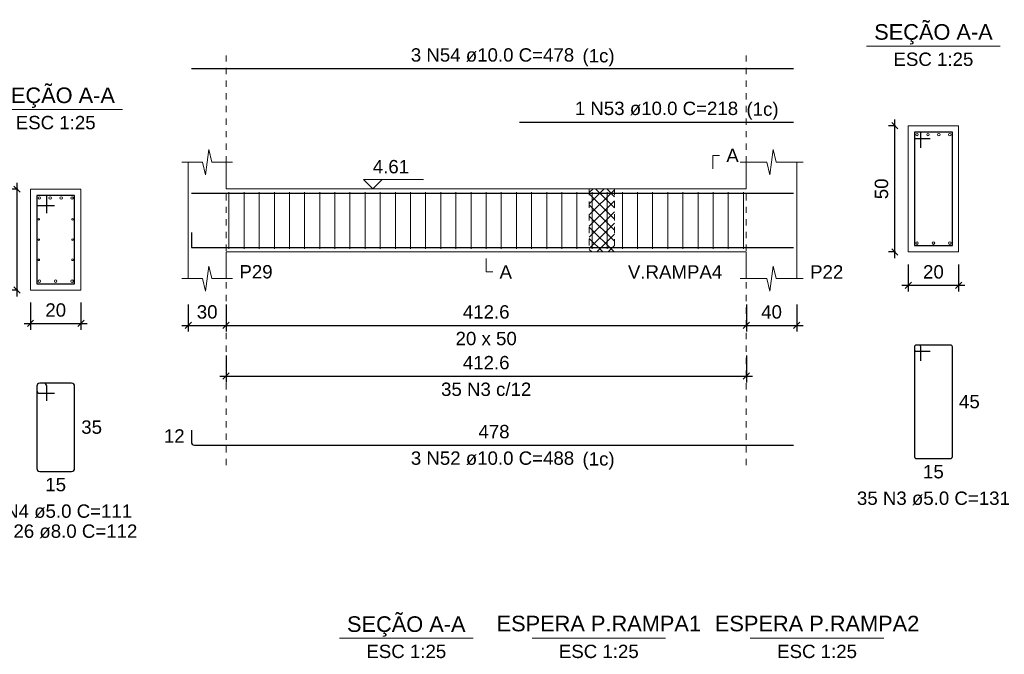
# Model space of a CAD drawing. Header units: millimetres. Extents: x 10 to 1250, y -62 to 528.
# Tile 808 of 909: x 724 to 739, y 143 to 154. Entities that reach past the tile are written whole.
import ezdxf

# ---------------------------------------------------------------- set-up
doc = ezdxf.new("R2010")
doc.units = ezdxf.units.MM
doc.header["$LTSCALE"] = 0.05
doc.linetypes.add('DOT', pattern=[6.35, 0, -6.35])
for name, color, linetype, lineweight in [('Descrição da armadura', 7, 'Continuous', 5), ('DT-Arm complementar', 5, 'Continuous', 5), ('DT-Barras na forma', 2, 'Continuous', 30), ('DT-Barras no corte', 5, 'Continuous', 5), ('DT-Barras rebatidas', 2, 'Continuous', 30), ('DT-Cotas', 9, 'Continuous', 5), ('DT-Forma', 5, 'Continuous', 5), ('DT-Hachura intersecção vigas', 9, 'Continuous', 5), ('DT-Pontilhado', 9, 'DOT', 5), ('DT-Textos', 7, 'Continuous', 5), ('Textos armaduras', 7, 'Continuous', 5)]:
    doc.layers.add(name, color=color, linetype=linetype, lineweight=lineweight)
doc.styles.add('Arial', font='arial.ttf')
doc.styles.get("Standard").update_dxf_attribs({"font": 'arial.ttf'})
doc.dimstyles.new('UM_25.000000', dxfattribs={"dimtxt": 0.18, "dimasz": 0.1, "dimexe": 0.1, "dimexo": 0.2, "dimgap": 0, "dimtad": 1, "dimtih": 1, "dimtoh": 1, "dimdec": 1, "dimlfac": 25, "dimzin": 0, "dimdsep": 46, "dimtxsty": 'Standard', "dimcen": 0.09, "dimdle": 0.1, "dimadec": 1, "dimazin": 2, "dimtfac": 1, "dimtdec": 4, "dimtofl": 0, "dimtmove": 0, "dimatfit": 3, "dimfxl": 1, "dimtolj": 1, "dimarcsym": 0})
doc.dimstyles.new('UM_50.000000', dxfattribs={"dimtxt": 0.18, "dimasz": 0.1, "dimexe": 0.1, "dimexo": 0.2, "dimgap": 0.1, "dimtad": 1, "dimdec": 1, "dimlfac": 50, "dimzin": 0, "dimdsep": 46, "dimtxsty": 'Standard', "dimblk": 'OBLIQUE', "dimcen": 0.09, "dimdle": 0.1, "dimadec": 1, "dimazin": 2, "dimtfac": 1, "dimtdec": 1, "dimtofl": 0, "dimtmove": 0, "dimatfit": 3, "dimldrblk": 'OBLIQUE', "dimfxl": 1, "dimtolj": 1, "dimarcsym": 1})

# ---------------------------------------------------------------- blocks, each defined once
blk = doc.blocks.new('_Oblique')
at = {"color": 0, "linetype": 'ByBlock', "lineweight": -2}
blk.add_line((-0.5, -0.5), (0.5, 0.5), dxfattribs=at)
blk = doc.blocks.new('*D2256')
at = {"layer": 'Defpoints', "color": 0, "transparency": 16777216}
for p in [(723.519, 150.847), (723.731, 150.847), (723.731, 149.247)]:
    blk.add_point(p, dxfattribs=at)
at = {"layer": 'DT-Cotas', "color": 0, "lineweight": -2, "transparency": 16777216}
for p, q in [((723.519, 149.147), (723.519, 150.947)), ((723.531, 150.847), (723.419, 150.847)), ((723.531, 149.247), (723.419, 149.247))]:
    blk.add_line(p, q, dxfattribs=at)
at = {"layer": 'DT-Cotas', "color": 0, "lineweight": -2, "transparency": 16777216, "xscale": 0.1, "yscale": 0.1, "zscale": 0.1}
for p, rotation in [((723.519, 150.847), 90), ((723.519, 149.247), 270)]:
    blk.add_blockref('_Oblique', p, dxfattribs=dict(at, rotation=rotation))
at = {"layer": 'DT-Cotas', "transparency": 16777216, "insert": (723.307, 150.047), "char_height": 0.2118, "attachment_point": 5, "rotation": 90, "style": 'Arial'}
blk.add_mtext('\\A1;40', dxfattribs=at)
blk = doc.blocks.new('*D2257')
at = {"layer": 'Defpoints', "color": 0, "transparency": 16777216}
for p in [(723.731, 149.247), (724.531, 149.247), (724.531, 148.717)]:
    blk.add_point(p, dxfattribs=at)
at = {"layer": 'DT-Cotas', "color": 0, "lineweight": -2, "transparency": 16777216}
for p, q in [((723.731, 149.047), (723.731, 148.617)), ((724.531, 149.047), (724.531, 148.617)), ((723.631, 148.717), (724.631, 148.717))]:
    blk.add_line(p, q, dxfattribs=at)
at = {"layer": 'DT-Cotas', "color": 0, "lineweight": -2, "transparency": 16777216, "xscale": 0.1, "yscale": 0.1, "zscale": 0.1, "rotation": 180}
blk.add_blockref('_Oblique', (723.731, 148.717), dxfattribs=at)
at = {"layer": 'DT-Cotas', "color": 0, "lineweight": -2, "transparency": 16777216, "xscale": 0.1, "yscale": 0.1, "zscale": 0.1}
blk.add_blockref('_Oblique', (724.531, 148.717), dxfattribs=at)
at = {"layer": 'DT-Cotas', "transparency": 16777216, "insert": (724.131, 148.929), "char_height": 0.2118, "attachment_point": 5, "rotation": 0.0057, "style": 'Arial'}
blk.add_mtext('\\A1;20', dxfattribs=at)
blk = doc.blocks.new('*D2270')
at = {"layer": 'Defpoints', "color": 0, "transparency": 16777216}
for p in [(726.233, 149.216), (726.833, 149.216), (726.833, 148.687)]:
    blk.add_point(p, dxfattribs=at)
at = {"layer": 'DT-Cotas', "color": 0, "lineweight": -2, "transparency": 16777216}
for p, q in [((726.233, 149.016), (726.233, 148.587)), ((726.833, 149.016), (726.833, 148.587)), ((726.133, 148.687), (726.933, 148.687))]:
    blk.add_line(p, q, dxfattribs=at)
at = {"layer": 'DT-Cotas', "color": 0, "lineweight": -2, "transparency": 16777216, "xscale": 0.1, "yscale": 0.1, "zscale": 0.1, "rotation": 180}
blk.add_blockref('_Oblique', (726.233, 148.687), dxfattribs=at)
at = {"layer": 'DT-Cotas', "color": 0, "lineweight": -2, "transparency": 16777216, "xscale": 0.1, "yscale": 0.1, "zscale": 0.1}
blk.add_blockref('_Oblique', (726.833, 148.687), dxfattribs=at)
at = {"layer": 'DT-Cotas', "transparency": 16777216, "insert": (726.533, 148.899), "char_height": 0.2118, "attachment_point": 5, "rotation": 0.0057, "style": 'Arial'}
blk.add_mtext('\\A1;30', dxfattribs=at)
blk = doc.blocks.new('*D2271')
at = {"layer": 'Defpoints', "color": 0, "transparency": 16777216}
for p in [(726.833, 149.216), (735.085, 149.216), (735.085, 148.687)]:
    blk.add_point(p, dxfattribs=at)
at = {"layer": 'DT-Cotas', "color": 0, "lineweight": -2, "transparency": 16777216}
for p, q in [((726.833, 149.016), (726.833, 148.587)), ((735.085, 149.016), (735.085, 148.587)), ((726.733, 148.687), (735.185, 148.687))]:
    blk.add_line(p, q, dxfattribs=at)
at = {"layer": 'DT-Cotas', "color": 0, "lineweight": -2, "transparency": 16777216, "xscale": 0.1, "yscale": 0.1, "zscale": 0.1, "rotation": 180}
blk.add_blockref('_Oblique', (726.833, 148.687), dxfattribs=at)
at = {"layer": 'DT-Cotas', "color": 0, "lineweight": -2, "transparency": 16777216, "xscale": 0.1, "yscale": 0.1, "zscale": 0.1}
blk.add_blockref('_Oblique', (735.085, 148.687), dxfattribs=at)
at = {"layer": 'DT-Cotas', "transparency": 16777216, "insert": (730.959, 148.899), "char_height": 0.2118, "attachment_point": 5, "rotation": 0.0057, "style": 'Arial'}
blk.add_mtext('\\A1;412.6', dxfattribs=at)
blk = doc.blocks.new('*D2272')
at = {"layer": 'Defpoints', "color": 0, "transparency": 16777216}
for p in [(735.085, 149.216), (735.885, 149.216), (735.885, 148.687)]:
    blk.add_point(p, dxfattribs=at)
at = {"layer": 'DT-Cotas', "color": 0, "lineweight": -2, "transparency": 16777216}
for p, q in [((735.085, 149.016), (735.085, 148.587)), ((735.885, 149.016), (735.885, 148.587)), ((734.985, 148.687), (735.985, 148.687))]:
    blk.add_line(p, q, dxfattribs=at)
at = {"layer": 'DT-Cotas', "color": 0, "lineweight": -2, "transparency": 16777216, "xscale": 0.1, "yscale": 0.1, "zscale": 0.1, "rotation": 180}
blk.add_blockref('_Oblique', (735.085, 148.687), dxfattribs=at)
at = {"layer": 'DT-Cotas', "color": 0, "lineweight": -2, "transparency": 16777216, "xscale": 0.1, "yscale": 0.1, "zscale": 0.1}
blk.add_blockref('_Oblique', (735.885, 148.687), dxfattribs=at)
at = {"layer": 'DT-Cotas', "transparency": 16777216, "insert": (735.485, 148.899), "char_height": 0.2118, "attachment_point": 5, "rotation": 0.0057, "style": 'Arial'}
blk.add_mtext('\\A1;40', dxfattribs=at)
blk = doc.blocks.new('*D2273')
at = {"layer": 'Defpoints', "color": 0, "transparency": 16777216}
for p in [(726.833, 148.411), (735.085, 148.411), (735.085, 147.882)]:
    blk.add_point(p, dxfattribs=at)
at = {"layer": 'DT-Cotas', "color": 0, "lineweight": -2, "transparency": 16777216}
for p, q in [((726.833, 148.211), (726.833, 147.782)), ((735.085, 148.211), (735.085, 147.782)), ((726.733, 147.882), (735.185, 147.882))]:
    blk.add_line(p, q, dxfattribs=at)
at = {"layer": 'DT-Cotas', "color": 0, "lineweight": -2, "transparency": 16777216, "xscale": 0.1, "yscale": 0.1, "zscale": 0.1, "rotation": 180}
blk.add_blockref('_Oblique', (726.833, 147.882), dxfattribs=at)
at = {"layer": 'DT-Cotas', "color": 0, "lineweight": -2, "transparency": 16777216, "xscale": 0.1, "yscale": 0.1, "zscale": 0.1}
blk.add_blockref('_Oblique', (735.085, 147.882), dxfattribs=at)
at = {"layer": 'DT-Cotas', "transparency": 16777216, "insert": (730.959, 148.094), "char_height": 0.2118, "attachment_point": 5, "rotation": 0.0057, "style": 'Arial'}
blk.add_mtext('\\A1;412.6', dxfattribs=at)
blk = doc.blocks.new('*D2274')
at = {"layer": 'Defpoints', "color": 0, "transparency": 16777216}
for p in [(737.44, 151.852), (737.652, 151.852), (737.652, 149.852)]:
    blk.add_point(p, dxfattribs=at)
at = {"layer": 'DT-Cotas', "color": 0, "lineweight": -2, "transparency": 16777216}
for p, q in [((737.44, 149.752), (737.44, 151.952)), ((737.452, 151.852), (737.34, 151.852)), ((737.452, 149.852), (737.34, 149.852))]:
    blk.add_line(p, q, dxfattribs=at)
at = {"layer": 'DT-Cotas', "color": 0, "lineweight": -2, "transparency": 16777216, "xscale": 0.1, "yscale": 0.1, "zscale": 0.1}
for p, rotation in [((737.44, 151.852), 90), ((737.44, 149.852), 270)]:
    blk.add_blockref('_Oblique', p, dxfattribs=dict(at, rotation=rotation))
at = {"layer": 'DT-Cotas', "transparency": 16777216, "insert": (737.229, 150.852), "char_height": 0.2118, "attachment_point": 5, "rotation": 90, "style": 'Arial'}
blk.add_mtext('\\A1;50', dxfattribs=at)
blk = doc.blocks.new('*D2275')
at = {"layer": 'Defpoints', "color": 0, "transparency": 16777216}
for p in [(737.652, 149.852), (738.452, 149.852), (738.452, 149.322)]:
    blk.add_point(p, dxfattribs=at)
at = {"layer": 'DT-Cotas', "color": 0, "lineweight": -2, "transparency": 16777216}
for p, q in [((737.652, 149.652), (737.652, 149.222)), ((738.452, 149.652), (738.452, 149.222)), ((737.552, 149.322), (738.552, 149.322))]:
    blk.add_line(p, q, dxfattribs=at)
at = {"layer": 'DT-Cotas', "color": 0, "lineweight": -2, "transparency": 16777216, "xscale": 0.1, "yscale": 0.1, "zscale": 0.1, "rotation": 180}
blk.add_blockref('_Oblique', (737.652, 149.322), dxfattribs=at)
at = {"layer": 'DT-Cotas', "color": 0, "lineweight": -2, "transparency": 16777216, "xscale": 0.1, "yscale": 0.1, "zscale": 0.1}
blk.add_blockref('_Oblique', (738.452, 149.322), dxfattribs=at)
at = {"layer": 'DT-Cotas', "transparency": 16777216, "insert": (738.052, 149.534), "char_height": 0.2118, "attachment_point": 5, "rotation": 0.0057, "style": 'Arial'}
blk.add_mtext('\\A1;20', dxfattribs=at)

msp = doc.modelspace()

# ---------------------------------------------------------------- hatches: boundary and pattern name
at = {"layer": 'DT-Hachura intersecção vigas', "linetype": 'Continuous'}
h = msp.add_hatch(dxfattribs=at)
h.set_pattern_fill('ANSI37', color=256, style=0)
h.set_pattern_definition([(45, (633.59027, 123.55922), (-0.08838835, 0.08838835), []), (135, (633.59027, 123.55922), (-0.08838835, -0.08838835), [])])
h.paths.add_polyline_path([(732.5946, 149.8517), (732.9946, 149.8517), (732.9946, 150.8517), (732.5946, 150.8517), (732.5946, 149.8517)])

# ---------------------------------------------------------------- linework, layer by layer
at = {"layer": 'DT-Arm complementar'}
for p, q in [((726.8786, 149.9017), (726.8786, 150.8017)), ((727.1186, 149.9017), (727.1186, 150.8017)), ((727.3586, 149.9017), (727.3586, 150.8017)), ((727.5986, 149.9017), (727.5986, 150.8017)), ((727.8386, 149.9017), (727.8386, 150.8017)), ((728.0786, 149.9017), (728.0786, 150.8017)), ((728.3186, 149.9017), (728.3186, 150.8017)), ((728.5586, 149.9017), (728.5586, 150.8017)), ((728.7986, 149.9017), (728.7986, 150.8017)), ((729.0386, 149.9017), (729.0386, 150.8017)), ((729.2786, 149.9017), (729.2786, 150.8017)), ((729.5186, 149.9017), (729.5186, 150.8017)), ((729.7586, 149.9017), (729.7586, 150.8017)), ((729.9986, 149.9017), (729.9986, 150.8017)), ((730.2386, 149.9017), (730.2386, 150.8017)), ((730.4786, 149.9017), (730.4786, 150.8017)), ((730.7186, 149.9017), (730.7186, 150.8017)), ((730.9586, 149.9017), (730.9586, 150.8017)), ((731.1986, 149.9017), (731.1986, 150.8017)), ((731.4386, 149.9017), (731.4386, 150.8017)), ((731.6786, 149.9017), (731.6786, 150.8017)), ((731.9186, 149.9017), (731.9186, 150.8017)), ((732.1586, 149.9017), (732.1586, 150.8017)), ((732.3986, 149.9017), (732.3986, 150.8017)), ((732.6386, 149.9017), (732.6386, 150.8017)), ((732.8786, 149.9017), (732.8786, 150.8017)), ((733.1186, 149.9017), (733.1186, 150.8017)), ((733.3586, 149.9017), (733.3586, 150.8017)), ((733.5986, 149.9017), (733.5986, 150.8017)), ((733.8386, 149.9017), (733.8386, 150.8017)), ((734.0786, 149.9017), (734.0786, 150.8017)), ((734.3186, 149.9017), (734.3186, 150.8017)), ((734.5586, 149.9017), (734.5586, 150.8017)), ((734.7986, 149.9017), (734.7986, 150.8017)), ((735.0386, 149.9017), (735.0386, 150.8017))]:
    msp.add_line(p, q, dxfattribs=at)
at = {"layer": 'DT-Barras na forma'}
for p, q in [((737.8522, 151.7517), (737.7522, 151.7517)), ((737.7522, 151.7517), (737.7522, 149.9517)), ((738.3522, 151.7517), (737.7522, 151.7517)), ((737.7522, 151.7517), (737.7522, 151.6517)), ((737.7522, 151.6517), (738.0022, 151.6517)), ((737.8522, 151.5017), (737.8522, 151.7517)), ((738.3522, 149.9517), (738.3522, 151.7517)), ((723.9906, 150.7469), (723.8306, 150.7469)), ((723.8306, 150.7469), (723.8306, 149.3469)), ((724.4306, 150.7469), (723.8306, 150.7469)), ((723.8306, 150.7469), (723.8306, 150.5869)), ((723.9906, 150.4669), (723.9906, 150.7469)), ((724.4306, 149.3469), (724.4306, 150.7469)), ((723.8306, 150.5869), (724.1106, 150.5869)), ((737.7522, 149.9517), (738.3522, 149.9517)), ((723.8306, 149.3469), (724.4306, 149.3469))]:
    msp.add_line(p, q, dxfattribs=at)
for points in [[(726.2826, 150.7817), (735.8346, 150.7817)], [(731.4846, 150.7817), (735.8346, 150.7817)], [(726.2826, 150.1617), (726.2826, 149.9217), (735.8346, 149.9217)]]:
    msp.add_lwpolyline(points, dxfattribs=at)
at = {"layer": 'DT-Barras no corte'}
for centre, radius in [((737.7922, 151.7117), 0.02), ((737.9655, 151.7117), 0.02), ((738.1388, 151.7117), 0.02), ((738.3122, 151.7117), 0.02), ((723.8706, 150.7069), 0.02), ((724.0439, 150.7069), 0.02), ((724.2172, 150.7069), 0.02), ((724.3906, 150.7069), 0.02), ((723.8632, 150.3669), 0.0126), ((724.398, 150.3669), 0.0126), ((723.8632, 150.0469), 0.0126), ((724.398, 150.0469), 0.0126), ((737.7922, 149.9917), 0.02), ((738.0522, 149.9917), 0.02), ((738.3122, 149.9917), 0.02), ((723.8632, 149.7269), 0.0126), ((724.398, 149.7269), 0.0126), ((723.8706, 149.3869), 0.02), ((724.1306, 149.3869), 0.02), ((724.3906, 149.3869), 0.02)]:
    msp.add_circle(centre, radius, dxfattribs=at)
at = {"layer": 'DT-Barras rebatidas'}
for p, q in [((726.2826, 152.7585), (735.8346, 152.7585)), ((731.4846, 151.9113), (735.8346, 151.9113)), ((737.8222, 148.375), (737.7822, 148.375)), ((738.3222, 148.375), (737.7822, 148.375)), ((737.7522, 148.345), (737.7522, 146.605)), ((737.7522, 148.345), (737.7522, 148.305)), ((737.7822, 148.275), (738.0022, 148.275)), ((737.8522, 148.125), (737.8522, 148.345)), ((738.3522, 146.605), (738.3522, 148.345)), ((723.9426, 147.7702), (723.8786, 147.7702)), ((724.3826, 147.7702), (723.8786, 147.7702)), ((723.8306, 147.7222), (723.8306, 146.4182)), ((723.8306, 147.7222), (723.8306, 147.6582)), ((723.8786, 147.6102), (724.1106, 147.6102)), ((723.9906, 147.4902), (723.9906, 147.7222)), ((724.4306, 146.4182), (724.4306, 147.7222)), ((726.2826, 147.0271), (726.2826, 146.8371)), ((726.3326, 146.7871), (735.8346, 146.7871)), ((737.7822, 146.575), (738.3222, 146.575)), ((723.8786, 146.3702), (724.3826, 146.3702))]:
    msp.add_line(p, q, dxfattribs=at)
for centre, radius, start, end in [((737.7822, 148.345), 0.03, 90, 180), ((737.7822, 148.345), 0.03, 90, 180), ((737.8222, 148.345), 0.03, 0, 90), ((738.3222, 148.345), 0.03, 0, 90), ((737.7822, 148.305), 0.03, 180, 270), ((723.8786, 147.7222), 0.048, 90, 180), ((723.8786, 147.7222), 0.048, 90, 180), ((723.9426, 147.7222), 0.048, 0, 90), ((724.3826, 147.7222), 0.048, 0, 90), ((723.8786, 147.6582), 0.048, 180, 270), ((726.3326, 146.8371), 0.05, 180, 270), ((737.7822, 146.605), 0.03, 180, 270), ((738.3222, 146.605), 0.03, 270, 0), ((723.8786, 146.4182), 0.048, 180, 270), ((724.3826, 146.4182), 0.048, 270, 0)]:
    msp.add_arc(centre, radius, start, end, dxfattribs=at)
at = {"layer": 'DT-Forma'}
for p, q in [((738.4522, 151.8517), (737.6522, 151.8517)), ((737.6522, 151.8517), (737.6522, 151.8517)), ((737.6522, 151.8517), (737.6522, 149.8517)), ((738.4522, 149.8517), (738.4522, 151.8517)), ((738.4522, 151.8517), (738.4522, 151.8517)), ((726.5076, 151.0753), (726.5576, 151.4753)), ((726.5576, 151.4753), (726.6076, 151.2753)), ((735.4596, 151.0753), (735.5096, 151.4753)), ((735.5096, 151.4753), (735.5596, 151.2753)), ((726.1326, 151.2753), (726.4576, 151.2753)), ((726.2326, 150.8517), (726.2326, 151.2753)), ((726.4576, 151.2753), (726.5076, 151.0753)), ((726.6076, 151.2753), (726.9326, 151.2753)), ((726.8326, 151.2753), (726.8326, 150.8517)), ((734.9846, 151.2753), (735.4096, 151.2753)), ((735.0846, 150.8517), (735.0846, 151.2753)), ((735.4096, 151.2753), (735.4596, 151.0753)), ((735.5596, 151.2753), (735.9846, 151.2753)), ((735.8846, 151.2753), (735.8846, 150.8517)), ((724.5306, 150.8469), (723.7306, 150.8469)), ((723.7306, 150.8469), (723.7306, 150.8469)), ((723.7306, 150.8469), (723.7306, 149.2469)), ((724.5306, 149.2469), (724.5306, 150.8469)), ((724.5306, 150.8469), (724.5306, 150.8469)), ((726.8326, 150.8517), (732.5946, 150.8517)), ((732.5946, 150.8517), (732.9946, 150.8517)), ((732.9946, 150.8517), (735.0846, 150.8517)), ((726.2326, 149.8517), (726.2326, 149.4281)), ((726.8326, 149.4281), (726.8326, 149.8517)), ((726.8326, 149.8517), (732.5946, 149.8517)), ((732.5946, 149.8517), (732.9946, 149.8517)), ((732.9946, 149.8517), (735.0846, 149.8517)), ((735.0846, 149.8517), (735.0846, 149.4281)), ((735.8846, 149.4281), (735.8846, 149.8517)), ((737.6522, 149.8517), (738.4522, 149.8517)), ((737.6522, 149.8517), (737.6522, 149.8517)), ((738.4522, 149.8517), (738.4522, 149.8517)), ((726.5076, 149.2281), (726.5576, 149.6281)), ((726.5576, 149.6281), (726.6076, 149.4281)), ((735.4596, 149.2281), (735.5096, 149.6281)), ((735.5096, 149.6281), (735.5596, 149.4281)), ((726.1326, 149.4281), (726.4576, 149.4281)), ((726.4576, 149.4281), (726.5076, 149.2281)), ((726.6076, 149.4281), (726.9326, 149.4281)), ((734.9846, 149.4281), (735.4096, 149.4281)), ((735.4096, 149.4281), (735.4596, 149.2281)), ((735.5596, 149.4281), (735.9846, 149.4281)), ((723.7306, 149.2469), (724.5306, 149.2469)), ((723.7306, 149.2469), (723.7306, 149.2469)), ((724.5306, 149.2469), (724.5306, 149.2469))]:
    msp.add_line(p, q, dxfattribs=at)
at = {"layer": 'DT-Forma', "linetype": 'Continuous'}
for p, q in [((726.2326, 149.8517), (726.2326, 150.8517)), ((735.8846, 150.8517), (735.8846, 149.8517))]:
    msp.add_line(p, q, dxfattribs=at)
at = {"layer": 'DT-Pontilhado', "ltscale": 0.2}
for p, q in [((726.8326, 146.4694), (726.8326, 152.9703)), ((735.0846, 146.4694), (735.0846, 152.9703)), ((732.5946, 150.8517), (732.5946, 149.8517)), ((732.9946, 150.8517), (732.9946, 149.8517))]:
    msp.add_line(p, q, dxfattribs=at)
at = {"layer": 'DT-Textos'}
for p, q in [((736.9932, 153.1166), (739.1112, 153.1166)), ((723.0716, 152.1118), (725.1896, 152.1118)), ((728.6325, 143.7248), (730.7505, 143.7248)), ((731.6857, 143.7248), (733.8037, 143.7248)), ((735.1479, 143.7248), (737.2659, 143.7248))]:
    msp.add_line(p, q, dxfattribs=at)
for points in [[(734.5551, 151.1694), (734.5551, 151.3812), (734.661, 151.3812)], [(729.3082, 151), (729.1599, 150.8517), (729.0117, 151), (729.9648, 151)], [(730.9586, 149.7458), (730.9586, 149.534), (731.0645, 149.534)]]:
    msp.add_lwpolyline(points, dxfattribs=at)

# ---------------------------------------------------------------- texts
at = {"layer": 'Descrição da armadura', "linetype": 'Continuous', "char_height": 0.2118, "attachment_point": 8, "line_spacing_factor": 0.798, "style": 'Arial'}
for s, insert, width in [('3 N54 ø10.0 C=478', (731.0586, 152.8644), 5.194653), ('1 N53 ø10.0 C=218', (733.6596, 152.0172), 5.194653), ('35 N3 c/12', (730.9586, 147.5643), 2.869342), ('3 N52 ø10.0 C=488', (731.0586, 146.4694), 5.194653), ('35 N3 ø5.0 C=131', (738.0522, 145.8337), 4.8647), ('35 N4 ø5.0 C=111', (724.1306, 145.6289), 4.8647), ('16 N26 ø8.0 C=112', (724.1306, 145.3112), 5.194653)]:
    msp.add_mtext(s, dxfattribs=dict(at, insert=insert, width=width))
at = {"layer": 'DT-Textos', "line_spacing_factor": 0.798, "style": 'Arial'}
for s, insert, char_height, width, attachment_point in [('SEÇÃO A-A', (738.0523, 153.1412), 0.2471, 4.254532, 8), ('(1c)', (732.4863, 152.7942), 0.2118, 1.009083, 7), ('ESC 1:25', (738.0522, 152.7989), 0.2118, 2.507973, 8), ('SEÇÃO A-A', (724.1303, 152.1362), 0.2471, 4.254532, 8), ('(1c)', (735.0873, 151.9472), 0.2118, 1.009083, 7), ('ESC 1:25', (724.1306, 151.7941), 0.2118, 2.507973, 8), ('A', (734.7669, 151.2753), 0.2118, 0.390816, 7), ('4.61', (729.1599, 151.0953), 0.2118, 1.140404, 7), ('P29', (727.0444, 149.4281), 0.2118, 1.042557, 7), ('A', (731.1704, 149.4281), 0.2118, 0.390816, 7), ('V.RAMPA4', (733.2064, 149.4281), 0.2118, 2.963161, 7), ('P22', (736.0964, 149.4281), 0.2118, 1.042557, 7), ('20 x 50', (730.9586, 148.3691), 0.2118, 1.922035, 8), ('(1c)', (732.4863, 146.3992), 0.2118, 1.009083, 7), ('ESPERA P.RAMPA1', (732.7447, 143.8307), 0.2471, 7.33757, 8), ('ESPERA P.RAMPA2', (736.2069, 143.8307), 0.2471, 7.33757, 8), ('SEÇÃO A-A', (729.6913, 143.7489), 0.2471, 4.254532, 8), ('ESC 1:25', (729.6915, 143.4071), 0.2118, 2.507973, 8), ('ESC 1:25', (732.7447, 143.4071), 0.2118, 2.507973, 8), ('ESC 1:25', (736.2069, 143.4071), 0.2118, 2.507973, 8)]:
    msp.add_mtext(s, dxfattribs=dict(at, insert=insert, char_height=char_height, width=width, attachment_point=attachment_point))
at = {"layer": 'Textos armaduras', "linetype": 'Continuous', "char_height": 0.2118, "attachment_point": 7, "line_spacing_factor": 0.798, "style": 'Arial'}
for s, insert, width in [('45', (738.4581, 147.3691), 0.659905), ('35', (724.5365, 146.9643), 0.659905), ('478', (730.8361, 146.893), 0.989858), ('12', (725.8467, 146.8262), 0.659905), ('15', (737.8872, 146.2573), 0.659905), ('15', (723.9656, 146.0525), 0.659905)]:
    msp.add_mtext(s, dxfattribs=dict(at, insert=insert, width=width))

# ---------------------------------------------------------------- dimensions: what is measured, and where the dimension line sits
at = {"layer": 'DT-Cotas'}
for base, p1, p2, picture, middle in [((737.4404, 151.8517), (737.6522, 149.8517), (737.6522, 151.8517), '*D2274', (737.2286, 150.8517)), ((723.5188, 150.8469), (723.7306, 149.2469), (723.7306, 150.8469), '*D2256', (723.307, 150.0469))]:
    dim = msp.add_linear_dim(base=base, p1=p1, p2=p2, angle=90, dimstyle='UM_25.000000', override={"dimtxt": 0.2118, "dimasz": 0.1, "dimexe": 0.1, "dimexo": 0.2, "dimtad": 1, "dimtih": 0, "dimtoh": 0, "dimdec": 1, "dimlfac": 25, "dimzin": 8, "dimtxsty": 'Arial', "dimblk": 'Oblique', "dimblk1": 'Oblique', "dimblk2": 'Oblique', "dimsah": 1, "dimdle": 0.1, "dimse1": 0, "dimse2": 0, "dimclrt": 256, "dimadec": 1, "dimazin": 3, "dimtmove": 2, "dimldrblk": 'Oblique'}, dxfattribs=at)
    dim.commit()
    dim.dimension.update_dxf_attribs({"geometry": picture, "text_midpoint": middle, "dimtype": 160, "text_rotation": 90})
for base, p1, p2, dimstyle, override, picture, middle in [((738.4522, 149.3222), (737.6522, 149.8517), (738.4522, 149.8517), 'UM_25.000000', {"dimtxt": 0.2118, "dimasz": 0.1, "dimexe": 0.1, "dimexo": 0.2, "dimtad": 1, "dimtih": 0, "dimtoh": 0, "dimdec": 1, "dimlfac": 25, "dimzin": 8, "dimtxsty": 'Arial', "dimblk": 'Oblique', "dimblk1": 'Oblique', "dimblk2": 'Oblique', "dimsah": 1, "dimdle": 0.1, "dimse1": 0, "dimse2": 0, "dimclrt": 256, "dimadec": 1, "dimazin": 3, "dimtmove": 2, "dimldrblk": 'Oblique'}, '*D2275', (738.0522, 149.534)), ((724.5306, 148.7174), (723.7306, 149.2469), (724.5306, 149.2469), 'UM_25.000000', {"dimtxt": 0.2118, "dimasz": 0.1, "dimexe": 0.1, "dimexo": 0.2, "dimtad": 1, "dimtih": 0, "dimtoh": 0, "dimdec": 1, "dimlfac": 25, "dimzin": 8, "dimtxsty": 'Arial', "dimblk": 'Oblique', "dimblk1": 'Oblique', "dimblk2": 'Oblique', "dimsah": 1, "dimdle": 0.1, "dimse1": 0, "dimse2": 0, "dimclrt": 256, "dimadec": 1, "dimazin": 3, "dimtmove": 2, "dimldrblk": 'Oblique'}, '*D2257', (724.1306, 148.9292)), ((726.8326, 148.6868), (726.2326, 149.2163), (726.8326, 149.2163), 'UM_50.000000', {"dimtxt": 0.2118, "dimasz": 0.1, "dimexe": 0.1, "dimexo": 0.2, "dimtad": 1, "dimtih": 0, "dimtoh": 0, "dimdec": 1, "dimlfac": 50, "dimzin": 8, "dimtxsty": 'Arial', "dimblk": 'Oblique', "dimblk1": 'Oblique', "dimblk2": 'Oblique', "dimsah": 1, "dimdle": 0.1, "dimse1": 0, "dimse2": 0, "dimclrt": 256, "dimadec": 1, "dimazin": 3, "dimtmove": 2, "dimldrblk": 'Oblique'}, '*D2270', (726.5326, 148.8986)), ((735.0846, 148.6868), (726.8326, 149.2163), (735.0846, 149.2163), 'UM_50.000000', {"dimtxt": 0.2118, "dimasz": 0.1, "dimexe": 0.1, "dimexo": 0.2, "dimtad": 1, "dimtih": 0, "dimtoh": 0, "dimdec": 1, "dimlfac": 50, "dimzin": 8, "dimtxsty": 'Arial', "dimblk": 'Oblique', "dimblk1": 'Oblique', "dimblk2": 'Oblique', "dimsah": 1, "dimdle": 0.1, "dimse1": 0, "dimse2": 0, "dimclrt": 256, "dimadec": 1, "dimazin": 3, "dimtmove": 2, "dimldrblk": 'Oblique'}, '*D2271', (730.9586, 148.8986)), ((735.8846, 148.6868), (735.0846, 149.2163), (735.8846, 149.2163), 'UM_50.000000', {"dimtxt": 0.2118, "dimasz": 0.1, "dimexe": 0.1, "dimexo": 0.2, "dimtad": 1, "dimtih": 0, "dimtoh": 0, "dimdec": 1, "dimlfac": 50, "dimzin": 8, "dimtxsty": 'Arial', "dimblk": 'Oblique', "dimblk1": 'Oblique', "dimblk2": 'Oblique', "dimsah": 1, "dimdle": 0.1, "dimse1": 0, "dimse2": 0, "dimclrt": 256, "dimadec": 1, "dimazin": 3, "dimtmove": 2, "dimldrblk": 'Oblique'}, '*D2272', (735.4846, 148.8986)), ((735.0846, 147.882), (726.8326, 148.4115), (735.0846, 148.4115), 'UM_50.000000', {"dimtxt": 0.2118, "dimasz": 0.1, "dimexe": 0.1, "dimexo": 0.2, "dimtad": 1, "dimtih": 0, "dimtoh": 0, "dimdec": 1, "dimlfac": 50, "dimzin": 8, "dimtxsty": 'Arial', "dimblk": 'Oblique', "dimblk1": 'Oblique', "dimblk2": 'Oblique', "dimsah": 1, "dimdle": 0.1, "dimse1": 0, "dimse2": 0, "dimclrt": 256, "dimadec": 1, "dimazin": 3, "dimtmove": 2, "dimldrblk": 'Oblique'}, '*D2273', (730.9586, 148.0938))]:
    dim = msp.add_linear_dim(base=base, p1=p1, p2=p2, dimstyle=dimstyle, override=override, dxfattribs=at)
    dim.commit()
    dim.dimension.update_dxf_attribs({"geometry": picture, "text_midpoint": middle, "dimtype": 160, "text_rotation": 0.00573})

doc.saveas('drawing.dxf')
